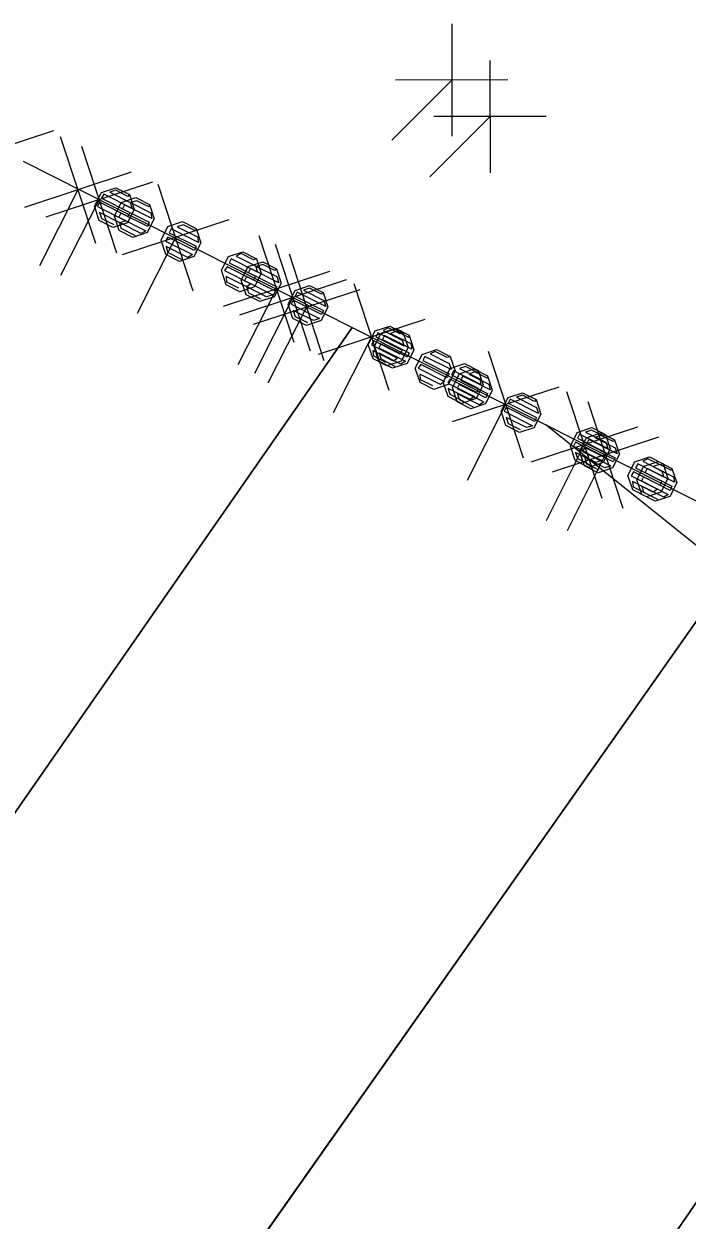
# Model space of a CAD drawing. Extents: x -266179 to -264727, y -1243225 to -1241702.
# Drawn here: x -264799.31 to -264787.61, y -1242386.33 to -1242365.24 of the extents above; entities that cross this region are included whole.
import ezdxf

# ---------------------------------------------------------------- set-up
doc = ezdxf.new("R2010")
doc.units = 0
for name, color, linetype in [('Vrstva 1', 7, 'Continuous'), ('Vrstva 19', 7, 'Continuous'), ('Vrstva 2', 7, 'Continuous'), ('Vrstva 21', 7, 'Continuous')]:
    doc.layers.add(name, color=color, linetype=linetype)

msp = doc.modelspace()

# ---------------------------------------------------------------- linework, layer by layer
at = {"layer": 'Vrstva 1'}
for p, q in [((-264799.32, -1242367.66), (-264793.52, -1242370.59)), ((-264816.8, -1242404.07), (-264793.52, -1242370.59)), ((-264793.52, -1242370.59), (-264816.8, -1242404.07)), ((-264793.52, -1242370.59), (-264790.1, -1242372.31)), ((-264790.1, -1242372.31), (-264786.35, -1242374.21)), ((-264810.45, -1242408.43), (-264786.85, -1242374.92)), ((-264786.85, -1242374.92), (-264810.45, -1242408.43)), ((-264782.58, -1242378.92), (-264805.28, -1242412.02)), ((-264805.28, -1242412.02), (-264782.58, -1242378.92))]:
    msp.add_line(p, q, dxfattribs=at)
at = {"layer": 'Vrstva 19'}
for p, q in [((-264799.32, -1242367.66), (-264793.52, -1242370.59)), ((-264793.52, -1242370.59), (-264790.1, -1242372.31)), ((-264790.1, -1242372.31), (-264786.35, -1242374.21))]:
    msp.add_line(p, q, dxfattribs=at)
for points in [[(-264797.446, -1242368.248), (-264797.362, -1242368.504), (-264797.484, -1242368.745), (-264797.739, -1242368.828), (-264797.98, -1242368.707), (-264798.064, -1242368.451), (-264797.942, -1242368.21), (-264797.687, -1242368.127), (-264797.446, -1242368.248), (-264797.473, -1242368.28), (-264797.687, -1242368.171), (-264797.794, -1242368.207), (-264797.437, -1242368.387), (-264797.402, -1242368.495), (-264797.902, -1242368.242), (-264797.938, -1242368.313), (-264797.438, -1242368.566), (-264797.474, -1242368.637), (-264797.974, -1242368.385), (-264798.01, -1242368.456), (-264797.51, -1242368.709), (-264797.618, -1242368.744), (-264797.975, -1242368.563), (-264797.94, -1242368.671), (-264797.725, -1242368.779)], [(-264797.095, -1242368.424), (-264797.012, -1242368.679), (-264797.133, -1242368.92), (-264797.389, -1242369.004), (-264797.63, -1242368.882), (-264797.714, -1242368.627), (-264797.592, -1242368.386), (-264797.336, -1242368.302), (-264797.095, -1242368.424), (-264797.105, -1242368.464), (-264797.319, -1242368.356), (-264797.426, -1242368.391), (-264797.069, -1242368.572), (-264797.052, -1242368.67), (-264797.534, -1242368.427), (-264797.57, -1242368.498), (-264797.097, -1242368.737), (-264797.124, -1242368.813), (-264797.597, -1242368.574), (-264797.633, -1242368.645), (-264797.16, -1242368.885), (-264797.241, -1242368.933), (-264797.625, -1242368.739), (-264797.598, -1242368.842), (-264797.348, -1242368.969)], [(-264796.272, -1242368.847), (-264796.188, -1242369.102), (-264796.309, -1242369.343), (-264796.564, -1242369.428), (-264796.805, -1242369.306), (-264796.89, -1242369.051), (-264796.768, -1242368.81), (-264796.513, -1242368.726), (-264796.272, -1242368.847), (-264796.281, -1242368.887), (-264796.496, -1242368.78), (-264796.603, -1242368.815), (-264796.246, -1242368.995), (-264796.228, -1242369.093), (-264796.71, -1242368.851), (-264796.746, -1242368.922), (-264796.273, -1242369.16), (-264796.3, -1242369.236), (-264796.773, -1242368.998), (-264796.809, -1242369.069), (-264796.336, -1242369.308), (-264796.417, -1242369.357), (-264796.801, -1242369.163), (-264796.774, -1242369.266), (-264796.524, -1242369.392)], [(-264795.206, -1242369.381), (-264795.122, -1242369.636), (-264795.244, -1242369.877), (-264795.499, -1242369.961), (-264795.74, -1242369.839), (-264795.824, -1242369.584), (-264795.702, -1242369.343), (-264795.447, -1242369.259), (-264795.206, -1242369.381), (-264795.26, -1242369.399), (-264795.474, -1242369.29), (-264795.563, -1242369.335), (-264795.224, -1242369.506), (-264795.189, -1242369.614), (-264795.653, -1242369.379), (-264795.689, -1242369.45), (-264795.225, -1242369.685), (-264795.261, -1242369.756), (-264795.725, -1242369.522), (-264795.77, -1242369.589), (-264795.306, -1242369.823), (-264795.378, -1242369.877), (-264795.744, -1242369.692), (-264795.735, -1242369.786), (-264795.521, -1242369.894)], [(-264794.856, -1242369.557), (-264794.772, -1242369.812), (-264794.894, -1242370.053), (-264795.149, -1242370.137), (-264795.39, -1242370.015), (-264795.474, -1242369.76), (-264795.352, -1242369.519), (-264795.097, -1242369.435), (-264794.856, -1242369.557), (-264794.883, -1242369.588), (-264795.097, -1242369.48), (-264795.204, -1242369.515), (-264794.847, -1242369.696), (-264794.812, -1242369.803), (-264795.312, -1242369.55), (-264795.348, -1242369.622), (-264794.848, -1242369.874), (-264794.884, -1242369.946), (-264795.384, -1242369.693), (-264795.42, -1242369.764), (-264794.92, -1242370.017), (-264795.028, -1242370.052), (-264795.385, -1242369.872), (-264795.349, -1242369.979), (-264795.135, -1242370.088)], [(-264794.03, -1242369.975), (-264793.946, -1242370.23), (-264794.067, -1242370.472), (-264794.322, -1242370.556), (-264794.563, -1242370.435), (-264794.648, -1242370.18), (-264794.526, -1242369.938), (-264794.271, -1242369.854), (-264794.03, -1242369.975), (-264794.057, -1242370.007), (-264794.271, -1242369.899), (-264794.379, -1242369.934), (-264794.021, -1242370.114), (-264793.986, -1242370.221), (-264794.486, -1242369.97), (-264794.522, -1242370.041), (-264794.022, -1242370.293), (-264794.058, -1242370.364), (-264794.558, -1242370.113), (-264794.594, -1242370.184), (-264794.094, -1242370.436), (-264794.201, -1242370.471), (-264794.559, -1242370.292), (-264794.523, -1242370.399), (-264794.309, -1242370.507)], [(-264792.616, -1242370.69), (-264792.532, -1242370.945), (-264792.654, -1242371.186), (-264792.909, -1242371.27), (-264793.15, -1242371.148), (-264793.234, -1242370.892), (-264793.112, -1242370.652), (-264792.857, -1242370.568), (-264792.616, -1242370.69), (-264792.669, -1242370.707), (-264792.884, -1242370.599), (-264792.973, -1242370.643), (-264792.634, -1242370.815), (-264792.599, -1242370.922), (-264793.063, -1242370.688), (-264793.099, -1242370.759), (-264792.635, -1242370.994), (-264792.671, -1242371.065), (-264793.135, -1242370.83), (-264793.18, -1242370.897), (-264792.716, -1242371.132), (-264792.788, -1242371.185), (-264793.154, -1242371), (-264793.145, -1242371.094), (-264792.931, -1242371.202)], [(-264792.512, -1242370.729), (-264792.428, -1242370.984), (-264792.55, -1242371.225), (-264792.806, -1242371.308), (-264793.046, -1242371.186), (-264793.13, -1242370.931), (-264793.008, -1242370.69), (-264792.753, -1242370.607), (-264792.512, -1242370.729), (-264792.521, -1242370.769), (-264792.735, -1242370.66), (-264792.843, -1242370.696), (-264792.486, -1242370.876), (-264792.468, -1242370.975), (-264792.95, -1242370.731), (-264792.986, -1242370.802), (-264792.514, -1242371.042), (-264792.541, -1242371.118), (-264793.013, -1242370.878), (-264793.05, -1242370.949), (-264792.577, -1242371.189), (-264792.658, -1242371.238), (-264793.041, -1242371.043), (-264793.015, -1242371.146), (-264792.765, -1242371.273)], [(-264791.788, -1242371.104), (-264791.704, -1242371.359), (-264791.825, -1242371.6), (-264792.08, -1242371.684), (-264792.321, -1242371.563), (-264792.406, -1242371.308), (-264792.284, -1242371.067), (-264792.029, -1242370.982), (-264791.788, -1242371.104), (-264791.842, -1242371.121), (-264792.056, -1242371.013), (-264792.145, -1242371.058), (-264791.806, -1242371.229), (-264791.771, -1242371.336), (-264792.235, -1242371.102), (-264792.271, -1242371.174), (-264791.806, -1242371.408), (-264791.842, -1242371.479), (-264792.307, -1242371.245), (-264792.352, -1242371.312), (-264791.887, -1242371.546), (-264791.959, -1242371.6), (-264792.325, -1242371.415), (-264792.317, -1242371.509), (-264792.102, -1242371.617)], [(-264791.294, -1242371.351), (-264791.21, -1242371.606), (-264791.331, -1242371.847), (-264791.587, -1242371.931), (-264791.828, -1242371.81), (-264791.912, -1242371.555), (-264791.791, -1242371.314), (-264791.536, -1242371.229), (-264791.294, -1242371.351), (-264791.303, -1242371.391), (-264791.518, -1242371.283), (-264791.625, -1242371.318), (-264791.268, -1242371.498), (-264791.25, -1242371.597), (-264791.733, -1242371.354), (-264791.769, -1242371.425), (-264791.295, -1242371.664), (-264791.322, -1242371.74), (-264791.796, -1242371.501), (-264791.832, -1242371.573), (-264791.358, -1242371.811), (-264791.439, -1242371.86), (-264791.823, -1242371.667), (-264791.796, -1242371.77), (-264791.546, -1242371.896)], [(-264791.131, -1242371.445), (-264791.047, -1242371.7), (-264791.168, -1242371.941), (-264791.423, -1242372.026), (-264791.664, -1242371.904), (-264791.749, -1242371.649), (-264791.627, -1242371.408), (-264791.372, -1242371.324), (-264791.131, -1242371.445), (-264791.14, -1242371.485), (-264791.354, -1242371.377), (-264791.462, -1242371.413), (-264791.105, -1242371.593), (-264791.087, -1242371.691), (-264791.569, -1242371.448), (-264791.605, -1242371.52), (-264791.132, -1242371.758), (-264791.159, -1242371.834), (-264791.632, -1242371.596), (-264791.668, -1242371.667), (-264791.195, -1242371.905), (-264791.275, -1242371.954), (-264791.66, -1242371.761), (-264791.633, -1242371.864), (-264791.383, -1242371.99)], [(-264790.273, -1242371.864), (-264790.189, -1242372.119), (-264790.312, -1242372.36), (-264790.567, -1242372.443), (-264790.808, -1242372.321), (-264790.891, -1242372.066), (-264790.769, -1242371.825), (-264790.514, -1242371.742), (-264790.273, -1242371.864), (-264790.3, -1242371.895), (-264790.514, -1242371.786), (-264790.622, -1242371.821), (-264790.265, -1242372.002), (-264790.23, -1242372.11), (-264790.729, -1242371.857), (-264790.765, -1242371.928), (-264790.266, -1242372.181), (-264790.302, -1242372.253), (-264790.801, -1242371.999), (-264790.838, -1242372.071), (-264790.338, -1242372.324), (-264790.446, -1242372.359), (-264790.802, -1242372.178), (-264790.767, -1242372.286), (-264790.553, -1242372.394)], [(-264789.052, -1242372.479), (-264788.968, -1242372.734), (-264789.089, -1242372.975), (-264789.344, -1242373.059), (-264789.586, -1242372.938), (-264789.67, -1242372.683), (-264789.549, -1242372.442), (-264789.293, -1242372.357), (-264789.052, -1242372.479), (-264789.079, -1242372.51), (-264789.294, -1242372.402), (-264789.401, -1242372.438), (-264789.044, -1242372.617), (-264789.008, -1242372.725), (-264789.508, -1242372.473), (-264789.544, -1242372.545), (-264789.044, -1242372.796), (-264789.08, -1242372.868), (-264789.58, -1242372.616), (-264789.616, -1242372.688), (-264789.116, -1242372.939), (-264789.223, -1242372.975), (-264789.581, -1242372.795), (-264789.545, -1242372.902), (-264789.331, -1242373.01)], [(-264788.889, -1242372.573), (-264788.805, -1242372.828), (-264788.926, -1242373.069), (-264789.181, -1242373.154), (-264789.422, -1242373.032), (-264789.507, -1242372.777), (-264789.385, -1242372.536), (-264789.13, -1242372.452), (-264788.889, -1242372.573), (-264788.916, -1242372.604), (-264789.13, -1242372.496), (-264789.238, -1242372.532), (-264788.88, -1242372.712), (-264788.845, -1242372.819), (-264789.345, -1242372.567), (-264789.381, -1242372.639), (-264788.881, -1242372.891), (-264788.917, -1242372.962), (-264789.417, -1242372.71), (-264789.453, -1242372.782), (-264788.953, -1242373.034), (-264789.06, -1242373.069), (-264789.417, -1242372.889), (-264789.382, -1242372.997), (-264789.167, -1242373.105)], [(-264788.034, -1242372.999), (-264787.951, -1242373.254), (-264788.073, -1242373.495), (-264788.328, -1242373.578), (-264788.569, -1242373.456), (-264788.653, -1242373.201), (-264788.53, -1242372.96), (-264788.275, -1242372.876), (-264788.034, -1242372.999), (-264788.088, -1242373.016), (-264788.302, -1242372.908), (-264788.392, -1242372.952), (-264788.053, -1242373.124), (-264788.018, -1242373.231), (-264788.481, -1242372.996), (-264788.518, -1242373.067), (-264788.054, -1242373.303), (-264788.09, -1242373.374), (-264788.554, -1242373.139), (-264788.599, -1242373.206), (-264788.135, -1242373.441), (-264788.207, -1242373.494), (-264788.573, -1242373.309), (-264788.564, -1242373.403), (-264788.35, -1242373.511)], [(-264787.877, -1242373.077), (-264787.793, -1242373.333), (-264787.915, -1242373.573), (-264788.171, -1242373.657), (-264788.411, -1242373.535), (-264788.495, -1242373.279), (-264788.373, -1242373.039), (-264788.117, -1242372.955), (-264787.877, -1242373.077), (-264787.886, -1242373.117), (-264788.1, -1242373.009), (-264788.207, -1242373.044), (-264787.851, -1242373.225), (-264787.833, -1242373.323), (-264788.315, -1242373.079), (-264788.351, -1242373.151), (-264787.878, -1242373.39), (-264787.906, -1242373.466), (-264788.378, -1242373.226), (-264788.415, -1242373.298), (-264787.942, -1242373.537), (-264788.023, -1242373.586), (-264788.406, -1242373.392), (-264788.38, -1242373.495), (-264788.13, -1242373.621)]]:
    msp.add_lwpolyline(points, dxfattribs=at)
at = {"layer": 'Vrstva 2'}
msp.add_line((-264786.85, -1242374.92), (-264790.1, -1242372.31), dxfattribs=at)
at = {"layer": 'Vrstva 21'}
for p, q in [((-264791.763, -1242365.239), (-264791.76, -1242367.218)), ((-264791.088, -1242365.884), (-264791.087, -1242367.864)), ((-264791.762, -1242366.228), (-264792.821, -1242367.29)), ((-264790.772, -1242366.227), (-264792.752, -1242366.23)), ((-264791.087, -1242366.874), (-264792.148, -1242367.935)), ((-264790.097, -1242366.874), (-264792.077, -1242366.874)), ((-264798.789, -1242367.122), (-264800.671, -1242367.737)), ((-264798.668, -1242367.225), (-264798.047, -1242369.105)), ((-264798.293, -1242367.397), (-264797.675, -1242369.278)), ((-264799.32, -1242367.66), (-264793.52, -1242370.59)), ((-264797.418, -1242367.854), (-264799.298, -1242368.475)), ((-264798.358, -1242368.165), (-264799.032, -1242369.505)), ((-264797.043, -1242368.029), (-264798.924, -1242368.646)), ((-264796.947, -1242368.064), (-264796.327, -1242369.945)), ((-264797.984, -1242368.337), (-264798.661, -1242369.676)), ((-264795.697, -1242368.695), (-264797.577, -1242369.314)), ((-264796.637, -1242369.005), (-264797.312, -1242370.344)), ((-264795.165, -1242368.972), (-264794.547, -1242370.853)), ((-264794.878, -1242369.124), (-264794.257, -1242371.004)), ((-264794.629, -1242369.294), (-264794.017, -1242371.177)), ((-264793.916, -1242369.604), (-264795.797, -1242370.221)), ((-264793.627, -1242369.754), (-264795.507, -1242370.375)), ((-264793.489, -1242369.818), (-264792.869, -1242371.699)), ((-264794.856, -1242369.913), (-264795.533, -1242371.251)), ((-264793.381, -1242369.929), (-264795.264, -1242370.541)), ((-264794.567, -1242370.064), (-264795.242, -1242371.404)), ((-264794.323, -1242370.235), (-264795.004, -1242371.572)), ((-264792.239, -1242370.449), (-264794.119, -1242371.068)), ((-264793.52, -1242370.59), (-264790.1, -1242372.31)), ((-264793.179, -1242370.758), (-264793.854, -1242372.098)), ((-264791.119, -1242371.01), (-264790.503, -1242372.892)), ((-264789.87, -1242371.643), (-264791.752, -1242372.259)), ((-264789.736, -1242371.72), (-264789.114, -1242373.6)), ((-264790.811, -1242371.951), (-264791.489, -1242373.289)), ((-264789.363, -1242371.896), (-264788.742, -1242373.776)), ((-264788.485, -1242372.349), (-264790.365, -1242372.97)), ((-264790.1, -1242372.31), (-264786.35, -1242374.21)), ((-264788.113, -1242372.525), (-264789.993, -1242373.146)), ((-264789.425, -1242372.66), (-264790.099, -1242374)), ((-264789.053, -1242372.836), (-264789.727, -1242374.176))]:
    msp.add_line(p, q, dxfattribs=at)

doc.saveas('drawing.dxf')
